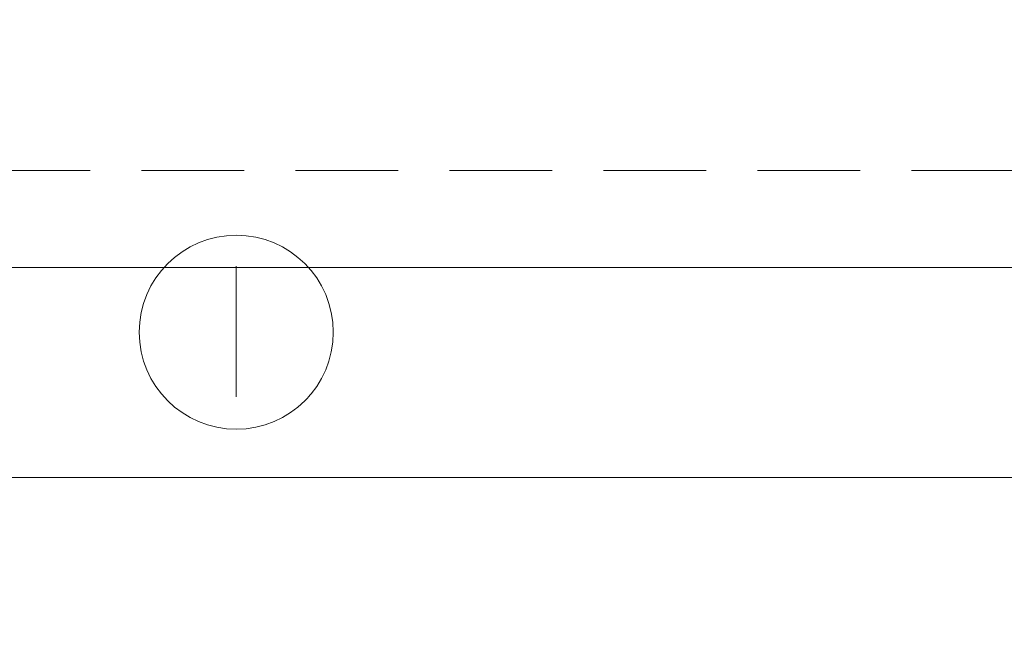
# Model space of a CAD drawing. Header units: millimetres. Extents: x -916886 to 3713765, y -2985421 to 1675785.
# Tile 543 of 656: x 329866 to 330475, y 148728 to 149113. Entities that reach past the tile are written whole.
import ezdxf

# ---------------------------------------------------------------- set-up
doc = ezdxf.new("R2010")
doc.units = ezdxf.units.MM
for name, pattern in [('CENTERX2', [101.6, 63.5, -12.7, 12.7, -12.7]), ('DASHDOT', [25.4, 12.7, -6.35, 0, -6.35]), ('DASHED', [19.05, 12.7, -6.35]), ('HIDDEN', [9.525, 6.35, -3.175])]:
    doc.linetypes.add(name, pattern=pattern)
doc.layers.get('Defpoints').update_dxf_attribs({"color": 8})
for name, color, linetype, lineweight in [('A99_N_kce-pod', 7, 'DASHED', 20), ('A99_N_koty-200', 5, 'Continuous', 5), ('A99_N_koty-200 @ 1', 5, 'Continuous', 5), ('A99_N_koty-200 @ 10', 5, 'Continuous', 5), ('A99_N_koty-200 @ 100', 5, 'Continuous', 5), ('A99_N_koty-200 @ 200', 5, 'Continuous', 5), ('A99_N_koty-200 @ 250 (1)', 5, 'Continuous', 5), ('A99_N_koty-200 @ 250 (2)', 5, 'Continuous', 5), ('A99_N_koty-200 @ 400', 5, 'Continuous', 5), ('A99_N_txt-popis-200', 240, 'Continuous', 5), ('A99_S_kce-pohl', 7, 'Continuous', 5), ('A99_S_osy', 1, 'CENTERX2', 5)]:
    doc.layers.add(name, color=color, linetype=linetype, lineweight=lineweight)
doc.styles.add('A99_kota', font='isocpeur.ttf', dxfattribs={"height": 2})
doc.styles.add('ad_popis 100', font='isocpeur.ttf', dxfattribs={"height": 200})
doc.dimstyles.new('A99_kota_200 new', dxfattribs={"dimscale": 200, "dimtxt": 2, "dimasz": 1.2, "dimexe": 0.5, "dimexo": 1.5, "dimgap": 0.5, "dimtad": 1, "dimdec": 0, "dimzin": 3, "dimdsep": 46, "dimtxsty": 'A99_kota', "dimblk": 'ARCHTICK', "dimcen": 2.5, "dimazin": 2, "dimtfac": 0.75, "dimtdec": 0, "dimtix": 1, "dimtmove": 2, "dimatfit": 0, "dimfxl": 0, "dimtolj": 1, "dimtzin": 0, "dimlwd": 5, "dimlwe": 5, "dimarcsym": 0})

# ---------------------------------------------------------------- blocks, each defined once
blk = doc.blocks.new('_ArchTick')
at = {"color": 0, "linetype": 'ByBlock', "const_width": 0.15}
blk.add_lwpolyline([(-0.5, -0.5), (0.5, 0.5)], dxfattribs=at)
blk = doc.blocks.new('*D3360')
at = {"layer": 'A99_N_koty-200', "color": 0, "linetype": 'Continuous', "lineweight": 5, "ltscale": 10, "transparency": 16777216}
for p, q in [((299400, 150190), (299400, 151090)), ((330000, 150190), (330000, 151090)), ((299400, 150990), (330000, 150990))]:
    blk.add_line(p, q, dxfattribs=at)
at = {"layer": 'Defpoints', "color": 0, "linetype": 'Continuous', "lineweight": 0, "ltscale": 10, "transparency": 16777216}
for p in [(330000, 150990), (299400, 148960), (330000, 148920)]:
    blk.add_point(p, dxfattribs=at)
at = {"layer": 'A99_N_koty-200', "color": 0, "linetype": 'Continuous', "lineweight": 5, "ltscale": 10, "transparency": 16777216, "xscale": 240, "yscale": 240, "zscale": 240, "rotation": 180}
blk.add_blockref('_ArchTick', (299400, 150990), dxfattribs=at)
at = {"layer": 'A99_N_koty-200', "color": 0, "linetype": 'Continuous', "lineweight": 5, "ltscale": 10, "transparency": 16777216, "xscale": 240, "yscale": 240, "zscale": 240}
blk.add_blockref('_ArchTick', (330000, 150990), dxfattribs=at)
at = {"layer": 'A99_N_koty-200', "color": 0, "linetype": 'Continuous', "ltscale": 10, "transparency": 16777216, "insert": (314700, 151290), "char_height": 400, "attachment_point": 5, "style": 'A99_kota'}
blk.add_mtext('\\A1;30600', dxfattribs=at)
blk = doc.blocks.new('*D3361')
at = {"layer": 'A99_N_koty-200', "color": 0, "linetype": 'Continuous', "lineweight": 5, "ltscale": 10, "transparency": 16777216}
for p, q in [((299400, 149995), (299400, 150445)), ((330000, 149995), (330000, 150445)), ((299400, 150395), (330000, 150395))]:
    blk.add_line(p, q, dxfattribs=at)
at = {"layer": 'Defpoints', "color": 0, "linetype": 'Continuous', "lineweight": 0, "ltscale": 10, "transparency": 16777216}
for p in [(330000, 150395), (299400, 148960), (330000, 148920)]:
    blk.add_point(p, dxfattribs=at)
at = {"layer": 'A99_N_koty-200', "color": 0, "linetype": 'Continuous', "lineweight": 5, "ltscale": 10, "transparency": 16777216, "xscale": 120, "yscale": 120, "zscale": 120, "rotation": 180}
blk.add_blockref('_ArchTick', (299400, 150395), dxfattribs=at)
at = {"layer": 'A99_N_koty-200', "color": 0, "linetype": 'Continuous', "lineweight": 5, "ltscale": 10, "transparency": 16777216, "xscale": 120, "yscale": 120, "zscale": 120}
blk.add_blockref('_ArchTick', (330000, 150395), dxfattribs=at)
at = {"layer": 'A99_N_koty-200', "color": 0, "linetype": 'Continuous', "ltscale": 10, "transparency": 16777216, "insert": (314700, 150545), "char_height": 200, "attachment_point": 5, "style": 'A99_kota'}
blk.add_mtext('\\A1;30600', dxfattribs=at)
blk = doc.blocks.new('*D3362')
at = {"layer": 'A99_N_koty-200', "color": 0, "linetype": 'Continuous', "lineweight": 5, "ltscale": 10, "transparency": 16777216}
for p, q in [((299400, 150391), (299400, 150395.5)), ((299400, 150395), (330000, 150395)), ((330000, 150391), (330000, 150395.5))]:
    blk.add_line(p, q, dxfattribs=at)
at = {"layer": 'Defpoints', "color": 0, "linetype": 'Continuous', "lineweight": 0, "ltscale": 10, "transparency": 16777216}
for p in [(330000, 150395), (299400, 148960), (330000, 148920)]:
    blk.add_point(p, dxfattribs=at)
at = {"layer": 'A99_N_koty-200', "color": 0, "linetype": 'Continuous', "lineweight": 5, "ltscale": 10, "transparency": 16777216, "xscale": 1.2, "yscale": 1.2, "zscale": 1.2, "rotation": 180}
blk.add_blockref('_ArchTick', (299400, 150395), dxfattribs=at)
at = {"layer": 'A99_N_koty-200', "color": 0, "linetype": 'Continuous', "lineweight": 5, "ltscale": 10, "transparency": 16777216, "xscale": 1.2, "yscale": 1.2, "zscale": 1.2}
blk.add_blockref('_ArchTick', (330000, 150395), dxfattribs=at)
at = {"layer": 'A99_N_koty-200', "color": 0, "linetype": 'Continuous', "ltscale": 10, "transparency": 16777216, "insert": (314700, 150396.5), "char_height": 2, "attachment_point": 5, "style": 'A99_kota'}
blk.add_mtext('\\A1;30600', dxfattribs=at)
blk = doc.blocks.new('*D3363')
at = {"layer": 'A99_N_koty-200', "color": 0, "linetype": 'Continuous', "lineweight": 5, "ltscale": 10, "transparency": 16777216}
for p, q in [((299400, 149560), (299400, 150595)), ((330000, 149520), (330000, 150595)), ((299400, 150395), (330000, 150395))]:
    blk.add_line(p, q, dxfattribs=at)
at = {"layer": 'Defpoints', "color": 0, "linetype": 'Continuous', "lineweight": 0, "ltscale": 10, "transparency": 16777216}
for p in [(330000, 150395), (299400, 148960), (330000, 148920)]:
    blk.add_point(p, dxfattribs=at)
at = {"layer": 'A99_N_koty-200', "color": 0, "linetype": 'Continuous', "lineweight": 5, "ltscale": 10, "transparency": 16777216, "xscale": 480, "yscale": 480, "zscale": 480, "rotation": 180}
blk.add_blockref('_ArchTick', (299400, 150395), dxfattribs=at)
at = {"layer": 'A99_N_koty-200', "color": 0, "linetype": 'Continuous', "lineweight": 5, "ltscale": 10, "transparency": 16777216, "xscale": 480, "yscale": 480, "zscale": 480}
blk.add_blockref('_ArchTick', (330000, 150395), dxfattribs=at)
at = {"layer": 'A99_N_koty-200', "color": 0, "linetype": 'Continuous', "ltscale": 10, "transparency": 16777216, "insert": (314700, 150995), "char_height": 800, "attachment_point": 5, "style": 'A99_kota'}
blk.add_mtext('\\A1;30600', dxfattribs=at)
blk = doc.blocks.new('*D3364')
at = {"layer": 'A99_N_koty-200', "color": 0, "linetype": 'Continuous', "lineweight": 5, "ltscale": 10, "transparency": 16777216}
for p, q in [((299400, 150355), (299400, 150400)), ((299400, 150395), (330000, 150395)), ((330000, 150355), (330000, 150400))]:
    blk.add_line(p, q, dxfattribs=at)
at = {"layer": 'Defpoints', "color": 0, "linetype": 'Continuous', "lineweight": 0, "ltscale": 10, "transparency": 16777216}
for p in [(330000, 150395), (299400, 148960), (330000, 148920)]:
    blk.add_point(p, dxfattribs=at)
at = {"layer": 'A99_N_koty-200', "color": 0, "linetype": 'Continuous', "lineweight": 5, "ltscale": 10, "transparency": 16777216, "xscale": 12, "yscale": 12, "zscale": 12, "rotation": 180}
blk.add_blockref('_ArchTick', (299400, 150395), dxfattribs=at)
at = {"layer": 'A99_N_koty-200', "color": 0, "linetype": 'Continuous', "lineweight": 5, "ltscale": 10, "transparency": 16777216, "xscale": 12, "yscale": 12, "zscale": 12}
blk.add_blockref('_ArchTick', (330000, 150395), dxfattribs=at)
at = {"layer": 'A99_N_koty-200', "color": 0, "linetype": 'Continuous', "ltscale": 10, "transparency": 16777216, "insert": (314700, 150410), "char_height": 20, "attachment_point": 5, "style": 'A99_kota'}
blk.add_mtext('\\A1;30600', dxfattribs=at)
blk = doc.blocks.new('*D3365')
at = {"layer": 'A99_N_koty-200', "color": 0, "linetype": 'Continuous', "lineweight": 5, "ltscale": 10, "transparency": 16777216}
for p, q in [((299400, 149395), (299400, 150520)), ((330000, 149395), (330000, 150520)), ((299400, 150395), (330000, 150395))]:
    blk.add_line(p, q, dxfattribs=at)
at = {"layer": 'Defpoints', "color": 0, "linetype": 'Continuous', "lineweight": 0, "ltscale": 10, "transparency": 16777216}
for p in [(330000, 150395), (299400, 148960), (330000, 148920)]:
    blk.add_point(p, dxfattribs=at)
at = {"layer": 'A99_N_koty-200', "color": 0, "linetype": 'Continuous', "lineweight": 5, "ltscale": 10, "transparency": 16777216, "xscale": 300, "yscale": 300, "zscale": 300, "rotation": 180}
blk.add_blockref('_ArchTick', (299400, 150395), dxfattribs=at)
at = {"layer": 'A99_N_koty-200', "color": 0, "linetype": 'Continuous', "lineweight": 5, "ltscale": 10, "transparency": 16777216, "xscale": 300, "yscale": 300, "zscale": 300}
blk.add_blockref('_ArchTick', (330000, 150395), dxfattribs=at)
at = {"layer": 'A99_N_koty-200', "color": 0, "linetype": 'Continuous', "ltscale": 10, "transparency": 16777216, "insert": (314700, 150770), "char_height": 500, "attachment_point": 5, "style": 'A99_kota'}
blk.add_mtext('\\A1;30600', dxfattribs=at)
blk = doc.blocks.new('*D3366')
at = {"layer": 'A99_N_koty-200', "color": 0, "linetype": 'Continuous', "lineweight": 5, "ltscale": 10, "transparency": 16777216}
for p, q in [((299400, 149395), (299400, 150520)), ((330000, 149395), (330000, 150520)), ((299400, 150395), (330000, 150395))]:
    blk.add_line(p, q, dxfattribs=at)
at = {"layer": 'Defpoints', "color": 0, "linetype": 'Continuous', "lineweight": 0, "ltscale": 10, "transparency": 16777216}
for p in [(330000, 150395), (299400, 148960), (330000, 148920)]:
    blk.add_point(p, dxfattribs=at)
at = {"layer": 'A99_N_koty-200', "color": 0, "linetype": 'Continuous', "lineweight": 5, "ltscale": 10, "transparency": 16777216, "xscale": 300, "yscale": 300, "zscale": 300, "rotation": 180}
blk.add_blockref('_ArchTick', (299400, 150395), dxfattribs=at)
at = {"layer": 'A99_N_koty-200', "color": 0, "linetype": 'Continuous', "lineweight": 5, "ltscale": 10, "transparency": 16777216, "xscale": 300, "yscale": 300, "zscale": 300}
blk.add_blockref('_ArchTick', (330000, 150395), dxfattribs=at)
at = {"layer": 'A99_N_koty-200', "color": 0, "linetype": 'Continuous', "ltscale": 10, "transparency": 16777216, "insert": (314700, 150770), "char_height": 500, "attachment_point": 5, "style": 'A99_kota'}
blk.add_mtext('\\A1;30600', dxfattribs=at)
blk = doc.blocks.new('*D3368')
at = {"layer": 'A99_N_koty-200', "color": 0, "linetype": 'Continuous', "lineweight": 5, "ltscale": 10, "transparency": 16777216}
for p, q in [((330000, 150190), (330000, 151090)), ((378275, 150190), (378275, 151090)), ((330000, 150990), (378275, 150990))]:
    blk.add_line(p, q, dxfattribs=at)
at = {"layer": 'Defpoints', "color": 0, "linetype": 'Continuous', "lineweight": 0, "ltscale": 10, "transparency": 16777216}
for p in [(378275, 150990), (330000, 148920), (378275, 148920)]:
    blk.add_point(p, dxfattribs=at)
at = {"layer": 'A99_N_koty-200', "color": 0, "linetype": 'Continuous', "lineweight": 5, "ltscale": 10, "transparency": 16777216, "xscale": 240, "yscale": 240, "zscale": 240, "rotation": 180}
blk.add_blockref('_ArchTick', (330000, 150990), dxfattribs=at)
at = {"layer": 'A99_N_koty-200', "color": 0, "linetype": 'Continuous', "lineweight": 5, "ltscale": 10, "transparency": 16777216, "xscale": 240, "yscale": 240, "zscale": 240}
blk.add_blockref('_ArchTick', (378275, 150990), dxfattribs=at)
at = {"layer": 'A99_N_koty-200', "color": 0, "linetype": 'Continuous', "ltscale": 10, "transparency": 16777216, "insert": (354778.77, 151330), "char_height": 400, "attachment_point": 5, "style": 'A99_kota'}
blk.add_mtext('\\A1;48275', dxfattribs=at)
blk = doc.blocks.new('*D3369')
at = {"layer": 'A99_N_koty-200', "color": 0, "linetype": 'Continuous', "lineweight": 5, "ltscale": 10, "transparency": 16777216}
for p, q in [((330000, 149995), (330000, 150445)), ((378275, 149995), (378275, 150445)), ((330000, 150395), (378275, 150395))]:
    blk.add_line(p, q, dxfattribs=at)
at = {"layer": 'Defpoints', "color": 0, "linetype": 'Continuous', "lineweight": 0, "ltscale": 10, "transparency": 16777216}
for p in [(378275, 150395), (330000, 148920), (378275, 148920)]:
    blk.add_point(p, dxfattribs=at)
at = {"layer": 'A99_N_koty-200', "color": 0, "linetype": 'Continuous', "lineweight": 5, "ltscale": 10, "transparency": 16777216, "xscale": 120, "yscale": 120, "zscale": 120, "rotation": 180}
blk.add_blockref('_ArchTick', (330000, 150395), dxfattribs=at)
at = {"layer": 'A99_N_koty-200', "color": 0, "linetype": 'Continuous', "lineweight": 5, "ltscale": 10, "transparency": 16777216, "xscale": 120, "yscale": 120, "zscale": 120}
blk.add_blockref('_ArchTick', (378275, 150395), dxfattribs=at)
at = {"layer": 'A99_N_koty-200', "color": 0, "linetype": 'Continuous', "ltscale": 10, "transparency": 16777216, "insert": (354137.5, 150545), "char_height": 200, "attachment_point": 5, "style": 'A99_kota'}
blk.add_mtext('\\A1;48275', dxfattribs=at)
blk = doc.blocks.new('*D3370')
at = {"layer": 'A99_N_koty-200', "color": 0, "linetype": 'Continuous', "lineweight": 5, "ltscale": 10, "transparency": 16777216}
for p, q in [((330000, 150391), (330000, 150395.5)), ((330000, 150395), (378275, 150395)), ((378275, 150391), (378275, 150395.5))]:
    blk.add_line(p, q, dxfattribs=at)
at = {"layer": 'Defpoints', "color": 0, "linetype": 'Continuous', "lineweight": 0, "ltscale": 10, "transparency": 16777216}
for p in [(378275, 150395), (330000, 148920), (378275, 148920)]:
    blk.add_point(p, dxfattribs=at)
at = {"layer": 'A99_N_koty-200', "color": 0, "linetype": 'Continuous', "lineweight": 5, "ltscale": 10, "transparency": 16777216, "xscale": 1.2, "yscale": 1.2, "zscale": 1.2, "rotation": 180}
blk.add_blockref('_ArchTick', (330000, 150395), dxfattribs=at)
at = {"layer": 'A99_N_koty-200', "color": 0, "linetype": 'Continuous', "lineweight": 5, "ltscale": 10, "transparency": 16777216, "xscale": 1.2, "yscale": 1.2, "zscale": 1.2}
blk.add_blockref('_ArchTick', (378275, 150395), dxfattribs=at)
at = {"layer": 'A99_N_koty-200', "color": 0, "linetype": 'Continuous', "ltscale": 10, "transparency": 16777216, "insert": (354137.5, 150396.5), "char_height": 2, "attachment_point": 5, "style": 'A99_kota'}
blk.add_mtext('\\A1;48275', dxfattribs=at)
blk = doc.blocks.new('*D3371')
at = {"layer": 'A99_N_koty-200', "color": 0, "linetype": 'Continuous', "lineweight": 5, "ltscale": 10, "transparency": 16777216}
for p, q in [((330000, 149520), (330000, 150595)), ((378275, 149520), (378275, 150595)), ((330000, 150395), (378275, 150395))]:
    blk.add_line(p, q, dxfattribs=at)
at = {"layer": 'Defpoints', "color": 0, "linetype": 'Continuous', "lineweight": 0, "ltscale": 10, "transparency": 16777216}
for p in [(378275, 150395), (330000, 148920), (378275, 148920)]:
    blk.add_point(p, dxfattribs=at)
at = {"layer": 'A99_N_koty-200', "color": 0, "linetype": 'Continuous', "lineweight": 5, "ltscale": 10, "transparency": 16777216, "xscale": 480, "yscale": 480, "zscale": 480, "rotation": 180}
blk.add_blockref('_ArchTick', (330000, 150395), dxfattribs=at)
at = {"layer": 'A99_N_koty-200', "color": 0, "linetype": 'Continuous', "lineweight": 5, "ltscale": 10, "transparency": 16777216, "xscale": 480, "yscale": 480, "zscale": 480}
blk.add_blockref('_ArchTick', (378275, 150395), dxfattribs=at)
at = {"layer": 'A99_N_koty-200', "color": 0, "linetype": 'Continuous', "ltscale": 10, "transparency": 16777216, "insert": (354137.5, 150995), "char_height": 800, "attachment_point": 5, "style": 'A99_kota'}
blk.add_mtext('\\A1;48275', dxfattribs=at)
blk = doc.blocks.new('*D3372')
at = {"layer": 'A99_N_koty-200', "color": 0, "linetype": 'Continuous', "lineweight": 5, "ltscale": 10, "transparency": 16777216}
for p, q in [((330000, 150355), (330000, 150400)), ((330000, 150395), (378275, 150395)), ((378275, 150355), (378275, 150400))]:
    blk.add_line(p, q, dxfattribs=at)
at = {"layer": 'Defpoints', "color": 0, "linetype": 'Continuous', "lineweight": 0, "ltscale": 10, "transparency": 16777216}
for p in [(378275, 150395), (330000, 148920), (378275, 148920)]:
    blk.add_point(p, dxfattribs=at)
at = {"layer": 'A99_N_koty-200', "color": 0, "linetype": 'Continuous', "lineweight": 5, "ltscale": 10, "transparency": 16777216, "xscale": 12, "yscale": 12, "zscale": 12, "rotation": 180}
blk.add_blockref('_ArchTick', (330000, 150395), dxfattribs=at)
at = {"layer": 'A99_N_koty-200', "color": 0, "linetype": 'Continuous', "lineweight": 5, "ltscale": 10, "transparency": 16777216, "xscale": 12, "yscale": 12, "zscale": 12}
blk.add_blockref('_ArchTick', (378275, 150395), dxfattribs=at)
at = {"layer": 'A99_N_koty-200', "color": 0, "linetype": 'Continuous', "ltscale": 10, "transparency": 16777216, "insert": (354137.5, 150410), "char_height": 20, "attachment_point": 5, "style": 'A99_kota'}
blk.add_mtext('\\A1;48275', dxfattribs=at)
blk = doc.blocks.new('*D3373')
at = {"layer": 'A99_N_koty-200', "color": 0, "linetype": 'Continuous', "lineweight": 5, "ltscale": 10, "transparency": 16777216}
for p, q in [((330000, 149395), (330000, 150520)), ((378275, 149395), (378275, 150520)), ((330000, 150395), (378275, 150395))]:
    blk.add_line(p, q, dxfattribs=at)
at = {"layer": 'Defpoints', "color": 0, "linetype": 'Continuous', "lineweight": 0, "ltscale": 10, "transparency": 16777216}
for p in [(378275, 150395), (330000, 148920), (378275, 148920)]:
    blk.add_point(p, dxfattribs=at)
at = {"layer": 'A99_N_koty-200', "color": 0, "linetype": 'Continuous', "lineweight": 5, "ltscale": 10, "transparency": 16777216, "xscale": 300, "yscale": 300, "zscale": 300, "rotation": 180}
blk.add_blockref('_ArchTick', (330000, 150395), dxfattribs=at)
at = {"layer": 'A99_N_koty-200', "color": 0, "linetype": 'Continuous', "lineweight": 5, "ltscale": 10, "transparency": 16777216, "xscale": 300, "yscale": 300, "zscale": 300}
blk.add_blockref('_ArchTick', (378275, 150395), dxfattribs=at)
at = {"layer": 'A99_N_koty-200', "color": 0, "linetype": 'Continuous', "ltscale": 10, "transparency": 16777216, "insert": (354137.5, 150770), "char_height": 500, "attachment_point": 5, "style": 'A99_kota'}
blk.add_mtext('\\A1;48275', dxfattribs=at)
blk = doc.blocks.new('*D3374')
at = {"layer": 'A99_N_koty-200', "color": 0, "linetype": 'Continuous', "lineweight": 5, "ltscale": 10, "transparency": 16777216}
for p, q in [((330000, 149395), (330000, 150520)), ((378275, 149395), (378275, 150520)), ((330000, 150395), (378275, 150395))]:
    blk.add_line(p, q, dxfattribs=at)
at = {"layer": 'Defpoints', "color": 0, "linetype": 'Continuous', "lineweight": 0, "ltscale": 10, "transparency": 16777216}
for p in [(378275, 150395), (330000, 148920), (378275, 148920)]:
    blk.add_point(p, dxfattribs=at)
at = {"layer": 'A99_N_koty-200', "color": 0, "linetype": 'Continuous', "lineweight": 5, "ltscale": 10, "transparency": 16777216, "xscale": 300, "yscale": 300, "zscale": 300, "rotation": 180}
blk.add_blockref('_ArchTick', (330000, 150395), dxfattribs=at)
at = {"layer": 'A99_N_koty-200', "color": 0, "linetype": 'Continuous', "lineweight": 5, "ltscale": 10, "transparency": 16777216, "xscale": 300, "yscale": 300, "zscale": 300}
blk.add_blockref('_ArchTick', (378275, 150395), dxfattribs=at)
at = {"layer": 'A99_N_koty-200', "color": 0, "linetype": 'Continuous', "ltscale": 10, "transparency": 16777216, "insert": (354137.5, 150770), "char_height": 500, "attachment_point": 5, "style": 'A99_kota'}
blk.add_mtext('\\A1;48275', dxfattribs=at)
blk = doc.blocks.new('*U4809')
at = {"layer": 'A99_N_koty-200 @ 1', "linetype": 'Continuous', "ltscale": 10}
dim = blk.add_linear_dim(base=(330000, 150395), p1=(299400, 148960), p2=(330000, 148920), dimstyle='A99_kota_200 new', override={"dimscale": 1, "dimtix": 1, "dimtofl": 1, "dimtmove": 2, "dimatfit": 3}, dxfattribs=at)
dim.commit()
dim.dimension.update_dxf_attribs({"geometry": '*D3362', "text_midpoint": (314700, 150396.5)})
at = {"layer": 'A99_N_koty-200 @ 10', "linetype": 'Continuous', "ltscale": 10}
dim = blk.add_linear_dim(base=(330000, 150395), p1=(299400, 148960), p2=(330000, 148920), dimstyle='A99_kota_200 new', override={"dimscale": 10, "dimtix": 1, "dimtofl": 1, "dimtmove": 2, "dimatfit": 3}, dxfattribs=at)
dim.commit()
dim.dimension.update_dxf_attribs({"geometry": '*D3364', "text_midpoint": (314700, 150410)})
at = {"layer": 'A99_N_koty-200 @ 100', "linetype": 'Continuous', "ltscale": 10}
dim = blk.add_linear_dim(base=(330000, 150395), p1=(299400, 148960), p2=(330000, 148920), dimstyle='A99_kota_200 new', override={"dimscale": 100, "dimtix": 1, "dimtofl": 1, "dimtmove": 2, "dimatfit": 3}, dxfattribs=at)
dim.commit()
dim.dimension.update_dxf_attribs({"geometry": '*D3361', "text_midpoint": (314700, 150545)})
at = {"layer": 'A99_N_koty-200 @ 200', "linetype": 'Continuous', "ltscale": 10}
dim = blk.add_linear_dim(base=(330000, 150990), p1=(299400, 148960), p2=(330000, 148920), dimstyle='A99_kota_200 new', override={"dimscale": 200, "dimtix": 1, "dimtofl": 1, "dimtmove": 2, "dimatfit": 3}, dxfattribs=at)
dim.commit()
dim.dimension.update_dxf_attribs({"geometry": '*D3360', "text_midpoint": (314700, 151290)})
at = {"layer": 'A99_N_koty-200 @ 250 (1)', "linetype": 'Continuous', "ltscale": 10}
dim = blk.add_linear_dim(base=(330000, 150395), p1=(299400, 148960), p2=(330000, 148920), dimstyle='A99_kota_200 new', override={"dimscale": 250, "dimtix": 1, "dimtofl": 1, "dimtmove": 2, "dimatfit": 3}, dxfattribs=at)
dim.commit()
dim.dimension.update_dxf_attribs({"geometry": '*D3366', "text_midpoint": (314700, 150770)})
at = {"layer": 'A99_N_koty-200 @ 250 (2)', "linetype": 'Continuous', "ltscale": 10}
dim = blk.add_linear_dim(base=(330000, 150395), p1=(299400, 148960), p2=(330000, 148920), dimstyle='A99_kota_200 new', override={"dimscale": 250, "dimtix": 1, "dimtofl": 1, "dimtmove": 2, "dimatfit": 3}, dxfattribs=at)
dim.commit()
dim.dimension.update_dxf_attribs({"geometry": '*D3365', "text_midpoint": (314700, 150770)})
at = {"layer": 'A99_N_koty-200 @ 400', "linetype": 'Continuous', "ltscale": 10}
dim = blk.add_linear_dim(base=(330000, 150395), p1=(299400, 148960), p2=(330000, 148920), dimstyle='A99_kota_200 new', override={"dimscale": 400, "dimtix": 1, "dimtofl": 1, "dimtmove": 2, "dimatfit": 3}, dxfattribs=at)
dim.commit()
dim.dimension.update_dxf_attribs({"geometry": '*D3363', "text_midpoint": (314700, 150995)})
blk = doc.blocks.new('*U4810')
at = {"layer": 'A99_N_koty-200 @ 1', "linetype": 'Continuous', "ltscale": 10}
dim = blk.add_linear_dim(base=(378275, 150395), p1=(330000, 148920), p2=(378275, 148920), dimstyle='A99_kota_200 new', override={"dimscale": 1, "dimtix": 1, "dimtofl": 1, "dimtmove": 2, "dimatfit": 3}, dxfattribs=at)
dim.commit()
dim.dimension.update_dxf_attribs({"geometry": '*D3370', "text_midpoint": (354137.5, 150396.5)})
at = {"layer": 'A99_N_koty-200 @ 10', "linetype": 'Continuous', "ltscale": 10}
dim = blk.add_linear_dim(base=(378275, 150395), p1=(330000, 148920), p2=(378275, 148920), dimstyle='A99_kota_200 new', override={"dimscale": 10, "dimtix": 1, "dimtofl": 1, "dimtmove": 2, "dimatfit": 3}, dxfattribs=at)
dim.commit()
dim.dimension.update_dxf_attribs({"geometry": '*D3372', "text_midpoint": (354137.5, 150410)})
at = {"layer": 'A99_N_koty-200 @ 100', "linetype": 'Continuous', "ltscale": 10}
dim = blk.add_linear_dim(base=(378275, 150395), p1=(330000, 148920), p2=(378275, 148920), dimstyle='A99_kota_200 new', override={"dimscale": 100, "dimtix": 1, "dimtofl": 1, "dimtmove": 2, "dimatfit": 3}, dxfattribs=at)
dim.commit()
dim.dimension.update_dxf_attribs({"geometry": '*D3369', "text_midpoint": (354137.5, 150545)})
at = {"layer": 'A99_N_koty-200 @ 200', "linetype": 'Continuous', "ltscale": 10}
dim = blk.add_linear_dim(base=(378275, 150990), p1=(330000, 148920), p2=(378275, 148920), dimstyle='A99_kota_200 new', override={"dimscale": 200, "dimtix": 1, "dimtofl": 1, "dimtmove": 2, "dimatfit": 3}, dxfattribs=at)
dim.commit()
dim.dimension.update_dxf_attribs({"geometry": '*D3368', "text_midpoint": (354778.77, 151330), "dimtype": 128})
at = {"layer": 'A99_N_koty-200 @ 250 (1)', "linetype": 'Continuous', "ltscale": 10}
dim = blk.add_linear_dim(base=(378275, 150395), p1=(330000, 148920), p2=(378275, 148920), dimstyle='A99_kota_200 new', override={"dimscale": 250, "dimtix": 1, "dimtofl": 1, "dimtmove": 2, "dimatfit": 3}, dxfattribs=at)
dim.commit()
dim.dimension.update_dxf_attribs({"geometry": '*D3374', "text_midpoint": (354137.5, 150770)})
at = {"layer": 'A99_N_koty-200 @ 250 (2)', "linetype": 'Continuous', "ltscale": 10}
dim = blk.add_linear_dim(base=(378275, 150395), p1=(330000, 148920), p2=(378275, 148920), dimstyle='A99_kota_200 new', override={"dimscale": 250, "dimtix": 1, "dimtofl": 1, "dimtmove": 2, "dimatfit": 3}, dxfattribs=at)
dim.commit()
dim.dimension.update_dxf_attribs({"geometry": '*D3373', "text_midpoint": (354137.5, 150770)})
at = {"layer": 'A99_N_koty-200 @ 400', "linetype": 'Continuous', "ltscale": 10}
dim = blk.add_linear_dim(base=(378275, 150395), p1=(330000, 148920), p2=(378275, 148920), dimstyle='A99_kota_200 new', override={"dimscale": 400, "dimtix": 1, "dimtofl": 1, "dimtmove": 2, "dimatfit": 3}, dxfattribs=at)
dim.commit()
dim.dimension.update_dxf_attribs({"geometry": '*D3371', "text_midpoint": (354137.5, 150995)})

msp = doc.modelspace()

# ---------------------------------------------------------------- linework, layer by layer
at = {"layer": 'A99_N_kce-pod', "linetype": 'HIDDEN', "lineweight": 5, "ltscale": 10}
msp.add_lwpolyline([(438875.55, 149020), (299400, 149020)], dxfattribs=at)
at = {"layer": 'A99_S_kce-pohl', "linetype": 'Continuous', "ltscale": 25}
msp.add_lwpolyline([(307330, 174440), (299400, 174440), (299400, 148960), (438875.55, 148960), (438875.55, 176350)], dxfattribs=at)
at = {"layer": 'A99_S_osy', "linetype": 'DASHDOT', "lineweight": 5, "ltscale": 30}
msp.add_lwpolyline([(330000, 264800), (330000, 146890)], dxfattribs=at)

# ---------------------------------------------------------------- block references
at = {"layer": 'A99_N_koty-200', "color": 4, "linetype": 'Continuous', "lineweight": 0}
for name in ['*U4810', '*U4809']:
    msp.add_blockref(name, (0, 0), dxfattribs=at)

# ---------------------------------------------------------------- next in the draw order: texts
at = {"layer": 'A99_N_txt-popis-200', "color": 1, "lineweight": 0, "insert": (330310, 148555), "char_height": 650, "attachment_point": 1, "style": 'ad_popis 100', "bg_fill": 2}
msp.add_mtext_dynamic_manual_height_columns('04', width=832.5, gutter_width=1000, heights=[0], dxfattribs=at)

# ---------------------------------------------------------------- next in the draw order: linework, layer by layer
at = {"layer": 'A99_S_kce-pohl', "linetype": 'Continuous'}
msp.add_lwpolyline([(438875.55, 148830), (299400, 148830)], dxfattribs=at)
msp.add_circle((330000, 148920), 60, dxfattribs=at)

doc.saveas('drawing.dxf')
